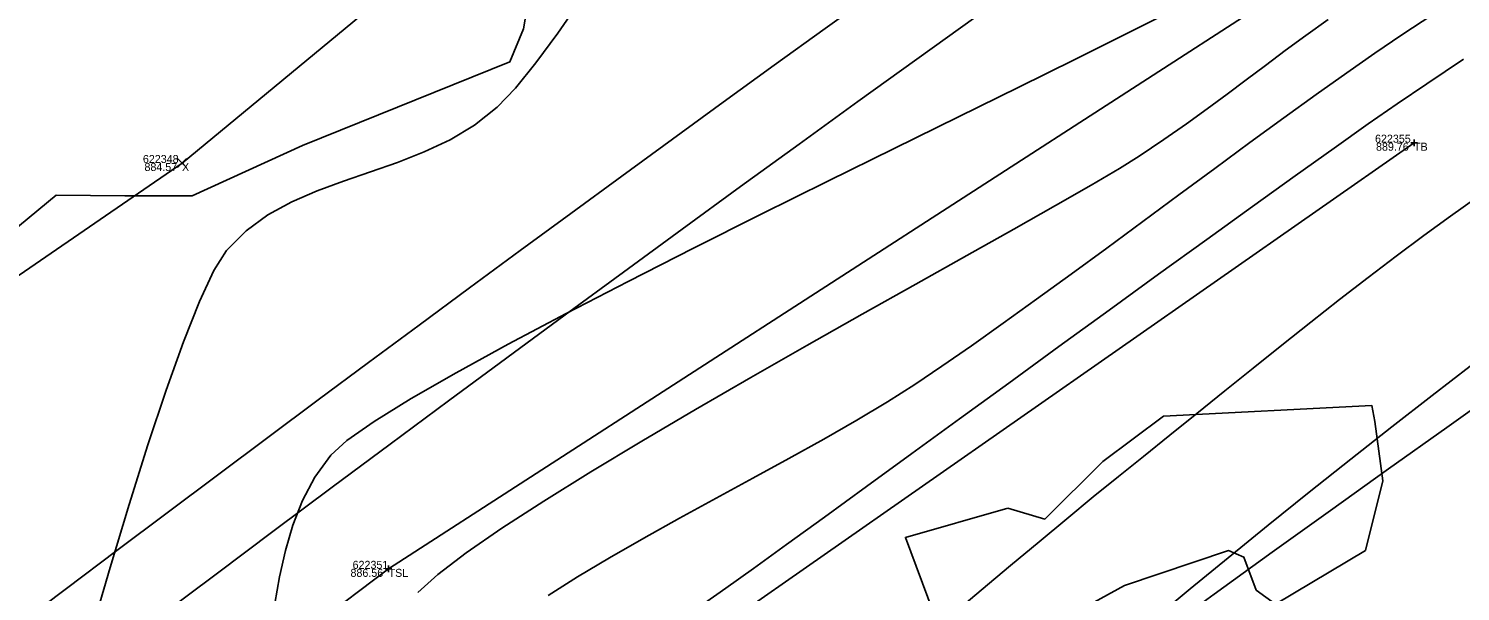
# Model space of a CAD drawing. Extents: x 1957117 to 1971063, y 701601 to 715861.
# Drawn here: x 1964970 to 1965032.6, y 708767.7 to 708792.3 of the extents above; entities that cross this region are included whole.
import ezdxf

# ---------------------------------------------------------------- set-up
doc = ezdxf.new("R2010")
doc.units = 0
for name, color, linetype in [('AP_X_Lights', 7, 'Continuous'), ('DT_X_Break_Line', 7, 'Continuous'), ('DT_X_Contour_Major', 7, 'Continuous'), ('DT_X_Contour_Minor', 7, 'Continuous'), ('DT_X_TIN_Hull', 7, 'Continuous'), ('GE_X_CL_20', 7, 'Continuous'), ('PV_P_Drive', 7, 'Continuous'), ('PV_P_Shoulder', 7, 'Continuous'), ('RS_Raster1', 7, 'Continuous'), ('RW_X_Esmt_RR', 7, 'Continuous'), ('SC_Scratch1', 7, 'Continuous'), ('SC_Shading5', 7, 'Continuous'), ('VG_X_Tree_Line_Rt', 7, 'Continuous')]:
    doc.layers.add(name, color=color, linetype=linetype)

msp = doc.modelspace()

# ---------------------------------------------------------------- linework, layer by layer
at = {"layer": 'AP_X_Lights'}
for p, q in [((1964976.541, 708786.265), (1964976.929, 708786.655)), ((1964976.541, 708786.655), (1964976.929, 708786.265))]:
    msp.add_line(p, q, dxfattribs=at)
at = {"layer": 'DT_X_Break_Line'}
for points in [[(1965027.084, 708795.395), (1964985.769, 708768.725), (1964951.036, 708742.62), (1964905.566, 708706.423), (1964871.901, 708678.374), (1964831.983, 708645.313), (1964782.922, 708598.307), (1964751.996, 708567.82), (1964719.389, 708526.502), (1964685.037, 708487.314), (1964653.423, 708447.943), (1964627.715, 708415.247), (1964594.051, 708377.643), (1964565.802, 708337.308), (1964534.904, 708296.781), (1964506.85, 708256.405), (1964478.704, 708214.875), (1964453.755, 708170.775)], [(1964459.419, 708166.066), (1964484.47, 708210.071), (1964517.163, 708248.532), (1964551.272, 708286.883), (1964576.637, 708328.512), (1964605.613, 708370.101), (1964635.976, 708409.606), (1964662.807, 708439.954), (1964694.29, 708479.765), (1964724.075, 708520.081), (1964753.89, 708554.285), (1964794.454, 708592.201), (1964843.924, 708634.62), (1964878.394, 708661.199), (1964893.281, 708673.503), (1964913.837, 708697.422), (1964957.262, 708730.313), (1964994.166, 708761.913), (1965030.611, 708787.347)]]:
    msp.add_lwpolyline(points, dxfattribs=at)
at = {"layer": 'DT_X_Contour_Major'}
for points in [[(1964972.765, 708765.941), (1964973.595, 708768.779), (1964974.426, 708771.534), (1964975.246, 708774.141), (1964976.039, 708776.533), (1964976.793, 708778.644), (1964977.494, 708780.409), (1964978.129, 708781.761), (1964978.684, 708782.634), (1964979.533, 708783.49), (1964980.489, 708784.188), (1964981.532, 708784.762), (1964982.641, 708785.246), (1964983.795, 708785.672), (1964984.974, 708786.075), (1964986.157, 708786.487), (1964987.324, 708786.943), (1964988.454, 708787.476), (1964989.527, 708788.119), (1964990.522, 708788.907), (1964991.321, 708789.737), (1964992.212, 708790.83), (1964993.175, 708792.14), (1964994.191, 708793.623)], [(1964972.765, 708765.941), (1964973.595, 708768.779), (1964974.426, 708771.534), (1964975.246, 708774.141), (1964976.039, 708776.533), (1964976.793, 708778.644), (1964977.494, 708780.409), (1964978.129, 708781.761), (1964978.684, 708782.634), (1964979.533, 708783.49), (1964980.489, 708784.188), (1964981.532, 708784.762), (1964982.641, 708785.246), (1964983.795, 708785.672), (1964984.974, 708786.075), (1964986.157, 708786.487), (1964987.324, 708786.943), (1964988.454, 708787.476), (1964989.527, 708788.119), (1964990.522, 708788.907), (1964991.321, 708789.737), (1964992.212, 708790.83), (1964993.175, 708792.14), (1964994.191, 708793.623)], [(1965033.319, 708784.918), (1965032.2, 708784.134), (1965031.035, 708783.29), (1965029.834, 708782.396), (1965028.605, 708781.461), (1965027.356, 708780.495), (1965026.096, 708779.507), (1965024.833, 708778.505), (1965023.577, 708777.501), (1965022.335, 708776.503), (1965021.117, 708775.52), (1965019.93, 708774.562), (1965018.785, 708773.638), (1965017.688, 708772.758), (1965016.586, 708771.867), (1965015.424, 708770.914), (1965014.212, 708769.91), (1965012.961, 708768.866), (1965011.682, 708767.793), (1965010.383, 708766.703)], [(1965033.319, 708784.918), (1965032.2, 708784.134), (1965031.035, 708783.29), (1965029.834, 708782.396), (1965028.605, 708781.461), (1965027.356, 708780.495), (1965026.096, 708779.507), (1965024.833, 708778.505), (1965023.577, 708777.501), (1965022.335, 708776.503), (1965021.117, 708775.52), (1965019.93, 708774.562), (1965018.785, 708773.638), (1965017.688, 708772.758), (1965016.586, 708771.867), (1965015.424, 708770.914), (1965014.212, 708769.91), (1965012.961, 708768.866), (1965011.682, 708767.793), (1965010.383, 708766.703)], [(1965019.269, 708766.561), (1965020.821, 708767.846), (1965022.487, 708769.211), (1965024.234, 708770.63), (1965026.032, 708772.075), (1965027.846, 708773.519), (1965029.646, 708774.936), (1965031.399, 708776.299), (1965033.073, 708777.58)], [(1965019.269, 708766.561), (1965020.821, 708767.846), (1965022.487, 708769.211), (1965024.234, 708770.63), (1965026.032, 708772.075), (1965027.846, 708773.519), (1965029.646, 708774.936), (1965031.399, 708776.299), (1965033.073, 708777.58)]]:
    msp.add_lwpolyline(points, dxfattribs=at)
at = {"layer": 'DT_X_Contour_Minor'}
for points in [[(1964980.787, 708767.209), (1964981.004, 708768.382), (1964981.26, 708769.527), (1964981.582, 708770.638), (1964982, 708771.707), (1964982.542, 708772.728), (1964983.237, 708773.695), (1964983.948, 708774.339), (1964985.138, 708775.17), (1964986.749, 708776.164), (1964988.724, 708777.297), (1964991.004, 708778.544), (1964993.533, 708779.883), (1964996.252, 708781.288), (1964999.103, 708782.736), (1965002.03, 708784.204), (1965004.974, 708785.665), (1965007.878, 708787.098), (1965010.684, 708788.477), (1965013.334, 708789.779), (1965015.771, 708790.98), (1965017.936, 708792.055), (1965019.773, 708792.981)], [(1964980.787, 708767.209), (1964981.004, 708768.382), (1964981.26, 708769.527), (1964981.582, 708770.638), (1964982, 708771.707), (1964982.542, 708772.728), (1964983.237, 708773.695), (1964983.948, 708774.339), (1964985.138, 708775.17), (1964986.749, 708776.164), (1964988.724, 708777.297), (1964991.004, 708778.544), (1964993.533, 708779.883), (1964996.252, 708781.288), (1964999.103, 708782.736), (1965002.03, 708784.204), (1965004.974, 708785.665), (1965007.878, 708787.098), (1965010.684, 708788.477), (1965013.334, 708789.779), (1965015.771, 708790.98), (1965017.936, 708792.055), (1965019.773, 708792.981)], [(1964987.04, 708767.694), (1964987.915, 708768.48), (1964989.16, 708769.423), (1964990.724, 708770.499), (1964992.558, 708771.686), (1964994.614, 708772.961), (1964996.841, 708774.301), (1964999.191, 708775.682), (1965001.615, 708777.083), (1965004.062, 708778.479), (1965006.485, 708779.849), (1965008.832, 708781.169), (1965011.057, 708782.417), (1965013.108, 708783.569), (1965014.937, 708784.602), (1965016.494, 708785.494), (1965017.73, 708786.222), (1965018.597, 708786.763), (1965019.673, 708787.486), (1965020.657, 708788.171), (1965021.57, 708788.827), (1965022.435, 708789.464), (1965023.277, 708790.094), (1965024.117, 708790.725), (1965024.979, 708791.369), (1965025.886, 708792.035), (1965026.86, 708792.734)], [(1964987.04, 708767.694), (1964987.915, 708768.48), (1964989.16, 708769.423), (1964990.724, 708770.499), (1964992.558, 708771.686), (1964994.614, 708772.961), (1964996.841, 708774.301), (1964999.191, 708775.682), (1965001.615, 708777.083), (1965004.062, 708778.479), (1965006.485, 708779.849), (1965008.832, 708781.169), (1965011.057, 708782.417), (1965013.108, 708783.569), (1965014.937, 708784.602), (1965016.494, 708785.494), (1965017.73, 708786.222), (1965018.597, 708786.763), (1965019.673, 708787.486), (1965020.657, 708788.171), (1965021.57, 708788.827), (1965022.435, 708789.464), (1965023.277, 708790.094), (1965024.117, 708790.725), (1965024.979, 708791.369), (1965025.886, 708792.035), (1965026.86, 708792.734)], [(1965031.432, 708792.955), (1965030.082, 708792.06), (1965028.897, 708791.258), (1965027.667, 708790.402), (1965026.335, 708789.455), (1965024.916, 708788.432), (1965023.431, 708787.349), (1965021.896, 708786.223), (1965020.329, 708785.07), (1965018.748, 708783.905), (1965017.171, 708782.745), (1965015.615, 708781.606), (1965014.099, 708780.504), (1965012.64, 708779.454), (1965011.256, 708778.473), (1965009.966, 708777.578), (1965008.785, 708776.783), (1965007.587, 708776.023), (1965006.25, 708775.226), (1965004.803, 708774.399), (1965003.275, 708773.549), (1965001.695, 708772.684), (1965000.092, 708771.811), (1964998.494, 708770.935), (1964996.931, 708770.066), (1964995.432, 708769.21), (1964994.025, 708768.374), (1964992.74, 708767.565)], [(1965031.432, 708792.955), (1965030.082, 708792.06), (1965028.897, 708791.258), (1965027.667, 708790.402), (1965026.335, 708789.455), (1965024.916, 708788.432), (1965023.431, 708787.349), (1965021.896, 708786.223), (1965020.329, 708785.07), (1965018.748, 708783.905), (1965017.171, 708782.745), (1965015.615, 708781.606), (1965014.099, 708780.504), (1965012.64, 708779.454), (1965011.256, 708778.473), (1965009.966, 708777.578), (1965008.785, 708776.783), (1965007.587, 708776.023), (1965006.25, 708775.226), (1965004.803, 708774.399), (1965003.275, 708773.549), (1965001.695, 708772.684), (1965000.092, 708771.811), (1964998.494, 708770.935), (1964996.931, 708770.066), (1964995.432, 708769.21), (1964994.025, 708768.374), (1964992.74, 708767.565)], [(1965032.778, 708790.994), (1965031.169, 708789.92), (1965029.869, 708789.04), (1965028.609, 708788.165), (1965027.112, 708787.109), (1965025.413, 708785.899), (1965023.545, 708784.561), (1965021.544, 708783.119), (1965019.443, 708781.6), (1965017.276, 708780.03), (1965015.08, 708778.435), (1965012.886, 708776.841), (1965010.731, 708775.274), (1965008.647, 708773.759), (1965006.671, 708772.322), (1965004.835, 708770.99), (1965003.175, 708769.788), (1965001.724, 708768.743), (1965000.517, 708767.88), (1964999.589, 708767.224)], [(1965032.778, 708790.994), (1965031.169, 708789.92), (1965029.869, 708789.04), (1965028.609, 708788.165), (1965027.112, 708787.109), (1965025.413, 708785.899), (1965023.545, 708784.561), (1965021.544, 708783.119), (1965019.443, 708781.6), (1965017.276, 708780.03), (1965015.08, 708778.435), (1965012.886, 708776.841), (1965010.731, 708775.274), (1965008.647, 708773.759), (1965006.671, 708772.322), (1965004.835, 708770.99), (1965003.175, 708769.788), (1965001.724, 708768.743), (1965000.517, 708767.88), (1964999.589, 708767.224)]]:
    msp.add_lwpolyline(points, dxfattribs=at)
at = {"layer": 'DT_X_TIN_Hull'}
msp.add_lwpolyline([(1965229.433, 708962.489), (1965134.592, 708906.013), (1965052.016, 708851.054), (1965014.475, 708817.576), (1964976.735, 708786.46), (1964887.737, 708725.236), (1964864.332, 708707.968), (1964815.132, 708662.146), (1964740.088, 708569.631), (1964688.369, 708544.978), (1964659.827, 708507.43), (1964628.565, 708467.346), (1964565.251, 708398.915), (1964542.619, 708352.932), (1964514.455, 708311.914), (1964482.812, 708271.341), (1964453.052, 708232.416), (1964424.104, 708190.997), (1964395.101, 708149.619)], dxfattribs=at)
at = {"layer": 'GE_X_CL_20'}
msp.add_arc((1966139.697, 707219.062), 1909.859, 120.84471, 144.852303, dxfattribs=at)
at = {"layer": 'PV_P_Drive'}
for p, q in [((1965030.611, 708787.493), (1965030.611, 708787.201)), ((1965030.465, 708787.347), (1965030.757, 708787.347)), ((1965030.611, 708787.347), (1965030.611, 708787.347)), ((1964985.623, 708768.725), (1964985.915, 708768.725)), ((1964985.769, 708768.871), (1964985.769, 708768.579)), ((1964985.769, 708768.725), (1964985.769, 708768.725))]:
    msp.add_line(p, q, dxfattribs=at)
at = {"layer": 'RW_X_Esmt_RR'}
for centre, radius, start, end in [((1966120.586, 707244.515), 1904.605, 120.74585, 145.147416), ((1966139.697, 707219.062), 1879.859, 120.84471, 144.852303), ((1966139.697, 707219.062), 1939.859, 124.097571, 144.852303)]:
    msp.add_arc(centre, radius, start, end, dxfattribs=at)
at = {"layer": 'SC_Shading5'}
for points in [[(1963589.678, 706586.994), (1963626.625, 706689.548), (1963651.76, 706746.832), (1963668.09, 706778.596), (1963682.768, 706805.402), (1963734.424, 706911.594), (1963826.849, 707116.717), (1963877.258, 707215.645), (1963964.981, 707354.472), (1964070.526, 707509.355), (1964132.574, 707601.994), (1964163.9, 707642.169), (1964191.2, 707685.167), (1964278.98, 707807.131), (1964326.11, 707874.364), (1964396.427, 707968.962), (1964508.519, 708133.679), (1964655.588, 708336.552), (1964745.319, 708429.172), (1964840.327, 708522.317), (1964988.178, 708660.245), (1965089.796, 708739.041), (1965251.743, 708835.216), (1965415.807, 708922.048), (1965866.2, 709149.38), (1966173.543, 709294.131), (1966283.627, 709338.196), (1966534.003, 709419.214), (1966689.084, 709471.266), (1967008.468, 709641.817), (1967166.677, 709750.124), (1967422.113, 709931.083), (1967818.707, 710198.831), (1968187.021, 710459.852), (1968360.589, 710592.493), (1968496.543, 710707.847), (1968606.427, 710809.378), (1968733.391, 710937.091), (1968807.28, 711025.4), (1968843.008, 711077.094), (1968863.233, 711106.099), (1968909.747, 711171.311), (1968974.133, 711279.559), (1969130.932, 711546.915), (1969247.433, 711744.686), (1969402.714, 712016.424), (1969505.287, 712191.789), (1969666.311, 712460.805), (1969771.586, 712639.896), (1969880.058, 712820.917), (1969964.994, 712955.706), (1969990.005, 713000.084), (1970030.065, 713068.479)], [(1963609.915, 706579.703), (1963646.615, 706681.572), (1963671.193, 706737.585), (1963687.092, 706768.511), (1963701.884, 706795.526), (1963753.906, 706902.469), (1963846.249, 707107.41), (1963895.973, 707204.994), (1963982.966, 707342.667), (1964088.35, 707497.312), (1964150.015, 707589.379), (1964181.502, 707629.761), (1964209.024, 707673.109), (1964296.517, 707794.674), (1964343.552, 707861.772), (1964413.958, 707956.489), (1964526.123, 708121.313), (1964672.104, 708322.686), (1964760.576, 708414.006), (1964855.195, 708506.77), (1965002.134, 708643.847), (1965101.925, 708721.226), (1965262.272, 708816.451), (1965425.685, 708902.939), (1965875.63, 709130.044), (1966182.13, 709274.398), (1966290.944, 709317.954), (1966540.737, 709398.785), (1966697.632, 709451.445), (1967019.644, 709623.399), (1967178.971, 709732.471), (1967434.35, 709913.39), (1967830.945, 710181.14), (1968199.774, 710442.525), (1968374.086, 710575.735), (1968510.806, 710691.739), (1968621.36, 710793.889), (1968749.296, 710922.58), (1968824.413, 711012.355), (1968860.678, 711064.827), (1968880.812, 711093.701), (1968927.778, 711159.547), (1968992.655, 711268.62), (1969149.476, 711536.015), (1969266.039, 711733.891), (1969421.336, 712005.657), (1969523.8, 712180.835), (1969684.812, 712449.831), (1969790.084, 712628.917), (1969898.385, 712809.653), (1969983.474, 712944.685), (1970008.657, 712989.367), (1970048.626, 713057.607)]]:
    msp.add_spline(points, degree=3, dxfattribs=at)
at = {"layer": 'VG_X_Tree_Line_Rt'}
for points in [[(1964992.357, 708796.305), (1964991.675, 708792.316), (1964991.073, 708790.882), (1964982.007, 708787.229), (1964977.182, 708785.028), (1964974.237, 708785.032), (1964971.227, 708785.053), (1964966.406, 708781.085), (1964965.136, 708778.931), (1964963.379, 708774.494), (1964960.558, 708769.342), (1964957.486, 708767.141), (1964956.51, 708761.282), (1964958.785, 708757.7), (1964958.386, 708755.824), (1964957.683, 708752.011), (1964951.992, 708748.936), (1964946.759, 708748.664), (1964933.333, 708748.907)], [(1965012.851, 708771.382), (1965014.468, 708770.902), (1965017.008, 708773.422), (1965019.649, 708775.391), (1965028.767, 708775.862), (1965028.767, 708775.862), (1965028.891, 708775.158), (1965029.247, 708772.569), (1965028.489, 708769.528), (1965024.55, 708767.185), (1965023.709, 708767.795), (1965023.166, 708769.241), (1965022.491, 708769.521), (1965017.946, 708768.003), (1965013.071, 708765.311), (1965009.578, 708766.851), (1965008.37, 708770.096), (1965012.851, 708771.382)]]:
    msp.add_lwpolyline(points, dxfattribs=at)

# ---------------------------------------------------------------- texts
at = {"layer": 'PV_P_Shoulder'}
for s, p in [('889.76', (1965028.949, 708786.997)), ('884.57', (1964975.093, 708786.11)), ('886.56', (1964984.102, 708768.375))]:
    msp.add_text(s, height=0.35, dxfattribs=at).set_placement(p)
at = {"layer": 'RS_Raster1'}
for s, p in [('622355', (1965028.905, 708787.347)), ('622348', (1964975.024, 708786.46)), ('622351', (1964984.195, 708768.725))]:
    msp.add_text(s, height=0.35, dxfattribs=at).set_placement(p)
at = {"layer": 'SC_Scratch1'}
for s, p in [('TB', (1965030.611, 708786.997)), ('X', (1964976.735, 708786.11)), ('TSL', (1964985.769, 708768.375))]:
    msp.add_text(s, height=0.35, dxfattribs=at).set_placement(p)

doc.saveas('drawing.dxf')
